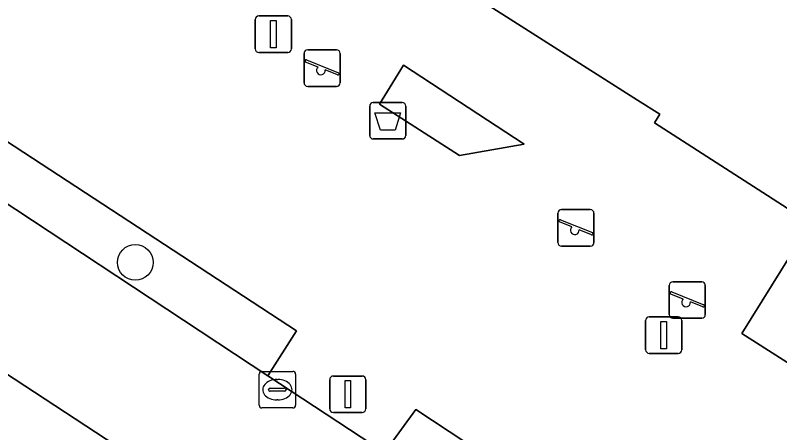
# Model space of a CAD drawing. Extents: x 159279 to 160377, y 384531 to 385888.
# Drawn here: x 160102.55 to 160123.49, y 384943.23 to 384954.67 of the extents above; entities that cross this region are included whole.
import ezdxf

# ---------------------------------------------------------------- set-up
doc = ezdxf.new("R2010")
doc.units = 0
for name, color, linetype in [('IMGEO_Afvalbak', 7, 'Continuous'), ('IMGEO_Boom', 7, 'Continuous'), ('IMGEO_Groenvoorziening', 7, 'Continuous'), ('IMGEO_Haag', 7, 'Continuous'), ('IMGEO_Kolk', 7, 'Continuous'), ('IMGEO_Lichtmast', 7, 'Continuous'), ('IMGEO_Muur', 7, 'Continuous'), ('IMGEO_Parkeervlak_open', 7, 'Continuous'), ('IMGEO_Rijbaan_lokaal_open', 7, 'Continuous'), ('IMGEO_Speelvoorziening', 7, 'Continuous'), ('IMGEO_Voetpad_open', 7, 'Continuous')]:
    doc.layers.add(name, color=color, linetype=linetype)

msp = doc.modelspace()

# ---------------------------------------------------------------- linework, layer by layer
at = {"layer": 'IMGEO_Afvalbak'}
for p, q in [((160112.258, 384951.382), (160112.258, 384952.182)), ((160112.258, 384952.182), (160112.258, 384951.382)), ((160112.358, 384952.282), (160113.148, 384952.282)), ((160113.148, 384952.282), (160112.358, 384952.282)), ((160113.248, 384952.182), (160113.248, 384951.382)), ((160113.248, 384951.382), (160113.248, 384952.182)), ((160113.148, 384951.282), (160112.358, 384951.282)), ((160112.358, 384951.282), (160113.148, 384951.282))]:
    msp.add_line(p, q, dxfattribs=at)
msp.add_lwpolyline([(160112.401, 384951.996), (160113.105, 384951.996), (160112.956, 384951.526), (160112.55, 384951.526), (160112.401, 384951.996)], dxfattribs=at)
for centre, start, end in [((160112.358, 384952.182), 90, 180), ((160112.358, 384952.182), 90, 180), ((160113.148, 384952.182), 0, 90), ((160113.148, 384952.182), 360, 90), ((160112.358, 384951.382), 180, 270), ((160112.358, 384951.382), 180, 270), ((160113.148, 384951.382), 270, 0), ((160113.148, 384951.382), 270, 0)]:
    msp.add_arc(centre, 0.1, start, end, dxfattribs=at)
at = {"layer": 'IMGEO_Boom'}
msp.add_circle((160105.838, 384947.901), 0.489, dxfattribs=at)
at = {"layer": 'IMGEO_Groenvoorziening'}
for points in [[(160110.249, 384946.028), (160101.8, 384951.555), (160100.248, 384950.877), (160109.468, 384944.793)], [(160122.256, 384936.379), (160123.027, 384937.601), (160113.526, 384943.874), (160112.664, 384942.69)]]:
    msp.add_lwpolyline(points, close=True, dxfattribs=at)
at = {"layer": 'IMGEO_Haag'}
for points in [[(160110.249, 384946.028), (160101.8, 384951.555), (160100.248, 384950.877), (160109.468, 384944.793)], [(160122.256, 384936.379), (160123.027, 384937.601), (160113.526, 384943.874), (160112.664, 384942.69)]]:
    msp.add_lwpolyline(points, close=True, dxfattribs=at)
at = {"layer": 'IMGEO_Kolk'}
for p, q in [((160109.229, 384943.989), (160109.229, 384944.841)), ((160109.304, 384944.915), (160110.156, 384944.915)), ((160110.23, 384944.841), (160110.23, 384943.989)), ((160109.717, 384944.695), (160109.742, 384944.695)), ((160109.531, 384944.458), (160109.929, 384944.458)), ((160109.488, 384944.409), (160109.488, 384944.421)), ((160109.926, 384944.372), (160109.528, 384944.372)), ((160109.972, 384944.421), (160109.972, 384944.409)), ((160109.74, 384944.135), (160109.715, 384944.135)), ((160110.156, 384943.915), (160109.304, 384943.915))]:
    msp.add_line(p, q, dxfattribs=at)
for points in [[(160109.229, 384943.989), (160109.229, 384944.841)], [(160109.304, 384944.915), (160110.156, 384944.915)], [(160110.23, 384944.841), (160110.23, 384943.989)], [(160110.156, 384943.915), (160109.304, 384943.915)]]:
    msp.add_lwpolyline(points, dxfattribs=at)
for centre, radius, start, end in [((160109.306, 384944.839), 0.0765, 91.552, 178.448), ((160109.306, 384944.839), 0.0765, 91.552, 178.448), ((160110.154, 384944.839), 0.0765, 1.552, 88.448), ((160110.154, 384944.839), 0.0765, 1.552, 88.448), ((160109.528, 384944.418), 0.0403, 85.8775, 175.7526), ((160109.933, 384944.42), 0.0386, 1.7309, 96.639), ((160109.525, 384944.408), 0.0366, 178.938, 274.7102), ((160109.929, 384944.415), 0.043, 264.8664, 352.4533), ((160109.306, 384943.991), 0.0765, 181.552, 268.448), ((160109.306, 384943.991), 0.0765, 181.552, 268.448), ((160110.154, 384943.991), 0.0765, 271.552, 358.448), ((160110.154, 384943.991), 0.0765, 271.552, 358.448)]:
    msp.add_arc(centre, radius, start, end, dxfattribs=at)
for centre, major_axis, ratio, start_param, end_param in [((160109.716, 384944.415), (-0.387, 0.002), 0.722429, 4.712389, 7.853982), ((160109.741, 384944.415), (-0.39, 0.002), 0.717154, 1.570796, 4.712389)]:
    msp.add_ellipse(centre, major_axis=major_axis, ratio=ratio, start_param=start_param, end_param=end_param, dxfattribs=at)
at = {"layer": 'IMGEO_Lichtmast'}
for p, q in [((160109.123, 384953.753), (160109.123, 384954.553)), ((160109.123, 384954.553), (160109.123, 384953.753)), ((160109.223, 384954.653), (160110.013, 384954.653)), ((160110.013, 384954.653), (160109.223, 384954.653)), ((160110.113, 384954.553), (160110.113, 384953.753)), ((160110.113, 384953.753), (160110.113, 384954.553)), ((160110.013, 384953.653), (160109.223, 384953.653)), ((160109.223, 384953.653), (160110.013, 384953.653)), ((160119.816, 384945.508), (160119.816, 384946.308)), ((160119.816, 384946.308), (160119.816, 384945.508)), ((160119.916, 384946.408), (160120.706, 384946.408)), ((160120.706, 384946.408), (160119.916, 384946.408)), ((160120.806, 384946.308), (160120.806, 384945.508)), ((160120.806, 384945.508), (160120.806, 384946.308)), ((160120.706, 384945.408), (160119.916, 384945.408)), ((160119.916, 384945.408), (160120.706, 384945.408)), ((160111.163, 384943.888), (160111.163, 384944.688)), ((160111.163, 384944.688), (160111.163, 384943.888)), ((160111.263, 384944.788), (160112.053, 384944.788)), ((160112.053, 384944.788), (160111.263, 384944.788)), ((160112.153, 384944.688), (160112.153, 384943.888)), ((160112.153, 384943.888), (160112.153, 384944.688)), ((160112.053, 384943.788), (160111.263, 384943.788)), ((160111.263, 384943.788), (160112.053, 384943.788))]:
    msp.add_line(p, q, dxfattribs=at)
for points in [[(160109.543, 384954.528), (160109.693, 384954.528), (160109.693, 384953.778), (160109.543, 384953.778), (160109.543, 384954.528)], [(160120.236, 384946.283), (160120.386, 384946.283), (160120.386, 384945.533), (160120.236, 384945.533), (160120.236, 384946.283)], [(160111.583, 384944.663), (160111.733, 384944.663), (160111.733, 384943.913), (160111.583, 384943.913), (160111.583, 384944.663)]]:
    msp.add_lwpolyline(points, dxfattribs=at)
for centre, start, end in [((160109.223, 384954.553), 90, 180), ((160109.223, 384954.553), 90, 180), ((160110.013, 384954.553), 0, 90), ((160110.013, 384954.553), 360, 90), ((160109.223, 384953.753), 180, 270), ((160109.223, 384953.753), 180, 270), ((160110.013, 384953.753), 270, 0), ((160110.013, 384953.753), 270, 0), ((160119.916, 384946.308), 90, 180), ((160119.916, 384946.308), 90, 180), ((160120.706, 384946.308), 0, 90), ((160120.706, 384946.308), 360, 90), ((160119.916, 384945.508), 180, 270), ((160119.916, 384945.508), 180, 270), ((160120.706, 384945.508), 270, 0), ((160120.706, 384945.508), 270, 0), ((160111.263, 384944.688), 90, 180), ((160111.263, 384944.688), 90, 180), ((160112.053, 384944.688), 0, 90), ((160112.053, 384944.688), 360, 90), ((160111.263, 384943.888), 180, 270), ((160111.263, 384943.888), 180, 270), ((160112.053, 384943.888), 270, 0), ((160112.053, 384943.888), 270, 0)]:
    msp.add_arc(centre, 0.1, start, end, dxfattribs=at)
at = {"layer": 'IMGEO_Muur'}
msp.add_lwpolyline([(160114.722, 384950.831), (160116.491, 384951.139), (160113.186, 384953.303), (160112.526, 384952.233)], close=True, dxfattribs=at)
at = {"layer": 'IMGEO_Parkeervlak_open'}
msp.add_lwpolyline([(160099.431, 384946.728), (160098.489, 384945.173), (160118.287, 384932.152), (160119.314, 384933.698)], close=True, dxfattribs=at)
at = {"layer": 'IMGEO_Rijbaan_lokaal_open'}
msp.add_lwpolyline([(160095.499, 384949.314), (160096.831, 384948.459), (160099.431, 384946.728), (160119.314, 384933.698), (160132.912, 384924.765), (160135.001, 384928.016), (160134.763, 384928.175), (160125.186, 384934.449), (160122.256, 384936.379), (160112.664, 384942.69), (160109.468, 384944.793), (160100.248, 384950.877)], dxfattribs=at)
at = {"layer": 'IMGEO_Speelvoorziening'}
for p, q in [((160110.56, 384953.724), (160111.35, 384953.724)), ((160111.35, 384953.724), (160110.56, 384953.724)), ((160110.46, 384952.824), (160110.46, 384953.624)), ((160110.46, 384953.624), (160110.46, 384952.824)), ((160110.529, 384953.449), (160111.405, 384953.096)), ((160111.45, 384953.624), (160111.45, 384952.824)), ((160111.45, 384952.824), (160111.45, 384953.624)), ((160110.843, 384953.252), (160110.504, 384953.389)), ((160111.381, 384953.036), (160111.041, 384953.173)), ((160111.35, 384952.724), (160110.56, 384952.724)), ((160110.56, 384952.724), (160111.35, 384952.724)), ((160117.412, 384948.446), (160117.412, 384949.246)), ((160117.412, 384949.246), (160117.412, 384948.446)), ((160117.512, 384949.346), (160118.302, 384949.346)), ((160118.302, 384949.346), (160117.512, 384949.346)), ((160118.402, 384949.246), (160118.402, 384948.446)), ((160118.402, 384948.446), (160118.402, 384949.246)), ((160117.481, 384949.071), (160118.357, 384948.718)), ((160117.795, 384948.874), (160117.456, 384949.011)), ((160118.333, 384948.658), (160117.993, 384948.795)), ((160118.302, 384948.346), (160117.512, 384948.346)), ((160117.512, 384948.346), (160118.302, 384948.346)), ((160120.562, 384947.37), (160121.352, 384947.37)), ((160121.352, 384947.37), (160120.562, 384947.37)), ((160120.462, 384946.47), (160120.462, 384947.27)), ((160120.462, 384947.27), (160120.462, 384946.47)), ((160121.452, 384947.27), (160121.452, 384946.47)), ((160121.452, 384946.47), (160121.452, 384947.27)), ((160120.845, 384946.898), (160120.506, 384947.035)), ((160120.531, 384947.095), (160121.407, 384946.742)), ((160121.383, 384946.682), (160121.043, 384946.819)), ((160121.352, 384946.37), (160120.562, 384946.37)), ((160120.562, 384946.37), (160121.352, 384946.37))]:
    msp.add_line(p, q, dxfattribs=at)
for centre, radius, start, end in [((160110.56, 384953.624), 0.1, 90, 180), ((160110.56, 384953.624), 0.1, 90, 180), ((160111.35, 384953.624), 0.1, 0, 90), ((160111.35, 384953.624), 0.1, 360, 90), ((160110.517, 384953.419), 0.0327, 68.078, 248.078), ((160110.922, 384953.162), 0.12, 130.9928, 5.1632), ((160111.393, 384953.066), 0.0327, 248.078, 68.078), ((160110.56, 384952.824), 0.1, 180, 270), ((160110.56, 384952.824), 0.1, 180, 270), ((160111.35, 384952.824), 0.1, 270, 0), ((160111.35, 384952.824), 0.1, 270, 0), ((160117.512, 384949.246), 0.1, 90, 180), ((160117.512, 384949.246), 0.1, 90, 180), ((160118.302, 384949.246), 0.1, 0, 90), ((160118.302, 384949.246), 0.1, 360, 90), ((160117.469, 384949.041), 0.0327, 68.078, 248.078), ((160117.874, 384948.784), 0.12, 130.9928, 5.1632), ((160118.345, 384948.688), 0.0327, 248.078, 68.078), ((160117.512, 384948.446), 0.1, 180, 270), ((160117.512, 384948.446), 0.1, 180, 270), ((160118.302, 384948.446), 0.1, 270, 0), ((160118.302, 384948.446), 0.1, 270, 0), ((160120.562, 384947.27), 0.1, 90, 180), ((160120.562, 384947.27), 0.1, 90, 180), ((160121.352, 384947.27), 0.1, 0, 90), ((160121.352, 384947.27), 0.1, 360, 90), ((160120.519, 384947.065), 0.0327, 68.078, 248.078), ((160120.924, 384946.808), 0.12, 130.9928, 5.1632), ((160121.395, 384946.712), 0.0327, 248.078, 68.078), ((160120.562, 384946.47), 0.1, 180, 270), ((160120.562, 384946.47), 0.1, 180, 270), ((160121.352, 384946.47), 0.1, 270, 0), ((160121.352, 384946.47), 0.1, 270, 0)]:
    msp.add_arc(centre, radius, start, end, dxfattribs=at)
at = {"layer": 'IMGEO_Voetpad_open'}
for points in [[(160124.329, 384948.975), (160120.057, 384951.729), (160120.205, 384951.959), (160119.592, 384952.35), (160114.625, 384955.513), (160115.684, 384957.151), (160105.813, 384963.602), (160108.063, 384967.045), (160111.367, 384964.886), (160112.423, 384966.549), (160108.586, 384969.148), (160108.038, 384971.651), (160105.24, 384973.458), (160105.028, 384973.162)], [(160156.585, 384944.734), (160140.797, 384954.771), (160140.286, 384953.971), (160135.964, 384956.732), (160136.468, 384957.522), (160128.151, 384962.81), (160128.225, 384962.93), (160126.049, 384962.445), (160125.97, 384962.755), (160125.88, 384962.735), (160126.215, 384961.422), (160123.359, 384960.695), (160123.096, 384961.725), (160119.654, 384960.913), (160116.744, 384956.459), (160115.684, 384957.151), (160114.625, 384955.513), (160119.592, 384952.35), (160120.205, 384951.959), (160120.057, 384951.729), (160124.329, 384948.975), (160122.449, 384945.957), (160142.654, 384933.08)], [(160092.495, 384955.968), (160094.445, 384954.679), (160099.772, 384951.189), (160100.248, 384950.877), (160101.8, 384951.555), (160110.249, 384946.028), (160109.468, 384944.793), (160112.664, 384942.69), (160113.526, 384943.874), (160123.027, 384937.601), (160122.256, 384936.379), (160125.186, 384934.449), (160126.024, 384935.633), (160135.554, 384929.394), (160142.654, 384933.08), (160122.449, 384945.957), (160124.329, 384948.975)]]:
    msp.add_lwpolyline(points, dxfattribs=at)
msp.add_lwpolyline([(160114.722, 384950.831), (160112.526, 384952.233), (160113.186, 384953.303), (160116.491, 384951.139)], close=True, dxfattribs=at)

doc.saveas('drawing.dxf')
